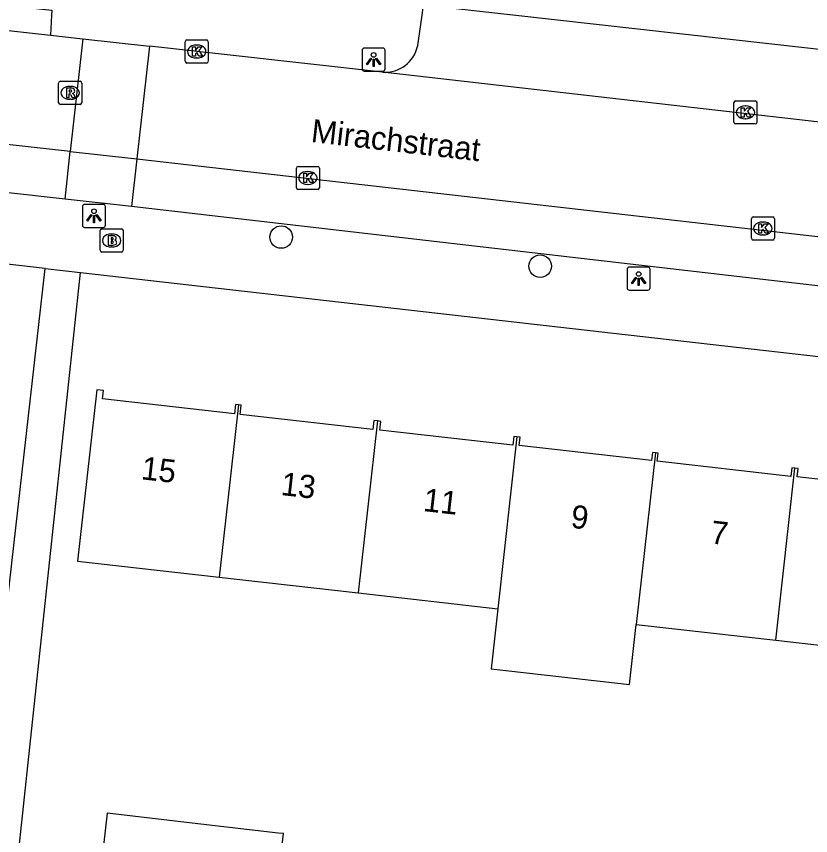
# Model space of a CAD drawing. Extents: x 161928 to 163055, y 386475 to 387428.
# Drawn here: x 162132.99 to 162167.43, y 386714.43 to 386749.95 of the extents above; entities that cross this region are included whole.
import ezdxf

# ---------------------------------------------------------------- set-up
doc = ezdxf.new("R2010")
doc.units = 0
for name, color, linetype in [('IMGEO_Boom', 7, 'Continuous'), ('IMGEO_Brandkraan', 7, 'Continuous'), ('IMGEO_Kolk', 7, 'Continuous'), ('IMGEO_Lichtpunt', 7, 'Continuous'), ('IMGEO_Openbare_ruimte_label', 7, 'Continuous'), ('IMGEO_Pand', 7, 'Continuous'), ('IMGEO_Pand_nummerreeks', 7, 'Continuous'), ('IMGEO_Parkeervlak_open', 7, 'Continuous'), ('IMGEO_Rijbaan_lokaal_open', 7, 'Continuous'), ('IMGEO_Rioolput', 7, 'Continuous'), ('IMGEO_Voetpad_open', 7, 'Continuous')]:
    doc.layers.add(name, color=color, linetype=linetype)

msp = doc.modelspace()

# ---------------------------------------------------------------- linework, layer by layer
at = {"layer": 'IMGEO_Boom'}
for centre in [(162144.474, 386740.385), (162155.701, 386739.119)]:
    msp.add_circle(centre, 0.489, dxfattribs=at)
at = {"layer": 'IMGEO_Brandkraan'}
for p, q in [((162136.621, 386739.81), (162136.621, 386740.662)), ((162136.696, 386740.736), (162137.548, 386740.736)), ((162137.109, 386740.516), (162137.134, 386740.516)), ((162137.622, 386740.662), (162137.622, 386739.81)), ((162137.132, 386739.956), (162137.107, 386739.956)), ((162137.548, 386739.736), (162136.696, 386739.736))]:
    msp.add_line(p, q, dxfattribs=at)
for points in [[(162136.621, 386739.81), (162136.621, 386740.662)], [(162136.696, 386740.736), (162137.548, 386740.736)], [(162137.622, 386740.662), (162137.622, 386739.81)], [(162136.969, 386740.436), (162136.969, 386740.036), (162137.182, 386740.036)], [(162137.2, 386740.436), (162136.969, 386740.436)], [(162137.148, 386740.355), (162137.094, 386740.355), (162137.094, 386740.279)], [(162137.094, 386740.279), (162137.147, 386740.279)], [(162137.156, 386740.203), (162137.094, 386740.203), (162137.094, 386740.122)], [(162137.094, 386740.122), (162137.156, 386740.122)], [(162137.548, 386739.736), (162136.696, 386739.736)]]:
    msp.add_lwpolyline(points, dxfattribs=at)
for centre, radius, start, end in [((162136.698, 386740.66), 0.0765, 91.552, 178.448), ((162136.698, 386740.66), 0.0765, 91.552, 178.448), ((162137.546, 386740.66), 0.0765, 1.552, 88.448), ((162137.546, 386740.66), 0.0765, 1.552, 88.448), ((162137.149, 386740.317), 0.0379, 267.8285, 90.9355), ((162137.157, 386740.162), 0.0404, 269.8759, 90.5077), ((162137.204, 386740.291), 0.145, 59.4692, 91.5367), ((162137.229, 386740.338), 0.0922, 285.5137, 58.1501), ((162137.234, 386740.146), 0.105, 301.3115, 78.989), ((162136.698, 386739.812), 0.0765, 181.552, 268.448), ((162136.698, 386739.812), 0.0765, 181.552, 268.448), ((162137.188, 386740.287), 0.251, 268.6676, 293.5347), ((162137.546, 386739.812), 0.0765, 271.552, 358.448), ((162137.546, 386739.812), 0.0765, 271.552, 358.448)]:
    msp.add_arc(centre, radius, start, end, dxfattribs=at)
for centre, major_axis, ratio, start_param, end_param in [((162137.108, 386740.236), (-0.387, 0.002), 0.722429, 4.712389, 7.853982), ((162137.133, 386740.236), (-0.39, 0.002), 0.717154, 1.570796, 4.712389)]:
    msp.add_ellipse(centre, major_axis=major_axis, ratio=ratio, start_param=start_param, end_param=end_param, dxfattribs=at)
at = {"layer": 'IMGEO_Kolk'}
for p, q in [((162140.308, 386748.005), (162140.308, 386748.857)), ((162140.383, 386748.931), (162141.235, 386748.931)), ((162140.796, 386748.711), (162140.821, 386748.711)), ((162141.309, 386748.857), (162141.309, 386748.005)), ((162141.235, 386747.931), (162140.383, 386747.931)), ((162140.819, 386748.151), (162140.794, 386748.151)), ((162164.1, 386745.365), (162164.1, 386746.217)), ((162164.175, 386746.291), (162165.027, 386746.291)), ((162165.101, 386746.217), (162165.101, 386745.365)), ((162164.588, 386746.071), (162164.613, 386746.071)), ((162164.611, 386745.511), (162164.586, 386745.511)), ((162165.027, 386745.291), (162164.175, 386745.291)), ((162145.13, 386742.524), (162145.13, 386743.376)), ((162145.205, 386743.45), (162146.057, 386743.45)), ((162146.131, 386743.376), (162146.131, 386742.524)), ((162145.618, 386743.23), (162145.643, 386743.23)), ((162145.641, 386742.67), (162145.616, 386742.67)), ((162146.057, 386742.45), (162145.205, 386742.45)), ((162164.856, 386740.33), (162164.856, 386741.182)), ((162164.931, 386741.256), (162165.783, 386741.256)), ((162165.857, 386741.182), (162165.857, 386740.33)), ((162165.344, 386741.036), (162165.369, 386741.036)), ((162165.367, 386740.476), (162165.342, 386740.476)), ((162165.783, 386740.256), (162164.931, 386740.256))]:
    msp.add_line(p, q, dxfattribs=at)
for points in [[(162140.308, 386748.005), (162140.308, 386748.857)], [(162140.383, 386748.931), (162141.235, 386748.931)], [(162140.629, 386748.631), (162140.752, 386748.631), (162140.752, 386748.48), (162140.882, 386748.631), (162141.046, 386748.631), (162140.9, 386748.48), (162141.053, 386748.231), (162140.901, 386748.231), (162140.816, 386748.395), (162140.752, 386748.328), (162140.752, 386748.231), (162140.629, 386748.231), (162140.629, 386748.631)], [(162141.309, 386748.857), (162141.309, 386748.005)], [(162141.235, 386747.931), (162140.383, 386747.931)], [(162164.1, 386745.365), (162164.1, 386746.217)], [(162164.175, 386746.291), (162165.027, 386746.291)], [(162165.101, 386746.217), (162165.101, 386745.365)], [(162164.421, 386745.991), (162164.544, 386745.991), (162164.544, 386745.84), (162164.674, 386745.991), (162164.838, 386745.991), (162164.692, 386745.84), (162164.845, 386745.591), (162164.693, 386745.591), (162164.608, 386745.755), (162164.544, 386745.688), (162164.544, 386745.591), (162164.421, 386745.591), (162164.421, 386745.991)], [(162165.027, 386745.291), (162164.175, 386745.291)], [(162145.13, 386742.524), (162145.13, 386743.376)], [(162145.205, 386743.45), (162146.057, 386743.45)], [(162146.131, 386743.376), (162146.131, 386742.524)], [(162145.451, 386743.15), (162145.574, 386743.15), (162145.574, 386742.999), (162145.704, 386743.15), (162145.868, 386743.15), (162145.722, 386742.999), (162145.875, 386742.75), (162145.723, 386742.75), (162145.638, 386742.914), (162145.574, 386742.847), (162145.574, 386742.75), (162145.451, 386742.75), (162145.451, 386743.15)], [(162146.057, 386742.45), (162145.205, 386742.45)], [(162164.856, 386740.33), (162164.856, 386741.182)], [(162164.931, 386741.256), (162165.783, 386741.256)], [(162165.857, 386741.182), (162165.857, 386740.33)], [(162165.177, 386740.956), (162165.3, 386740.956), (162165.3, 386740.805), (162165.43, 386740.956), (162165.594, 386740.956), (162165.448, 386740.805), (162165.601, 386740.556), (162165.449, 386740.556), (162165.364, 386740.72), (162165.3, 386740.653), (162165.3, 386740.556), (162165.177, 386740.556), (162165.177, 386740.956)], [(162165.783, 386740.256), (162164.931, 386740.256)]]:
    msp.add_lwpolyline(points, dxfattribs=at)
for centre, start, end in [((162140.385, 386748.855), 91.552, 178.448), ((162140.385, 386748.855), 91.552, 178.448), ((162141.233, 386748.855), 1.552, 88.448), ((162141.233, 386748.855), 1.552, 88.448), ((162140.385, 386748.007), 181.552, 268.448), ((162140.385, 386748.007), 181.552, 268.448), ((162141.233, 386748.007), 271.552, 358.448), ((162141.233, 386748.007), 271.552, 358.448), ((162164.177, 386746.215), 91.552, 178.448), ((162164.177, 386746.215), 91.552, 178.448), ((162165.025, 386746.215), 1.552, 88.448), ((162165.025, 386746.215), 1.552, 88.448), ((162164.177, 386745.367), 181.552, 268.448), ((162164.177, 386745.367), 181.552, 268.448), ((162165.025, 386745.367), 271.552, 358.448), ((162165.025, 386745.367), 271.552, 358.448), ((162145.207, 386743.374), 91.552, 178.448), ((162145.207, 386743.374), 91.552, 178.448), ((162146.055, 386743.374), 1.552, 88.448), ((162146.055, 386743.374), 1.552, 88.448), ((162145.207, 386742.526), 181.552, 268.448), ((162145.207, 386742.526), 181.552, 268.448), ((162146.055, 386742.526), 271.552, 358.448), ((162146.055, 386742.526), 271.552, 358.448), ((162164.933, 386741.18), 91.552, 178.448), ((162164.933, 386741.18), 91.552, 178.448), ((162165.781, 386741.18), 1.552, 88.448), ((162165.781, 386741.18), 1.552, 88.448), ((162164.933, 386740.332), 181.552, 268.448), ((162164.933, 386740.332), 181.552, 268.448), ((162165.781, 386740.332), 271.552, 358.448), ((162165.781, 386740.332), 271.552, 358.448)]:
    msp.add_arc(centre, 0.0765, start, end, dxfattribs=at)
for centre, major_axis, ratio, start_param, end_param in [((162140.795, 386748.431), (-0.387, 0.002), 0.722429, 4.712389, 7.853982), ((162140.82, 386748.431), (-0.39, 0.002), 0.717154, 1.570796, 4.712389), ((162164.587, 386745.791), (-0.387, 0.002), 0.722429, 4.712389, 7.853982), ((162164.612, 386745.791), (-0.39, 0.002), 0.717154, 1.570796, 4.712389), ((162145.617, 386742.95), (-0.387, 0.002), 0.722429, 4.712389, 7.853982), ((162145.642, 386742.95), (-0.39, 0.002), 0.717154, 1.570796, 4.712389), ((162165.343, 386740.756), (-0.387, 0.002), 0.722429, 4.712389, 7.853982), ((162165.368, 386740.756), (-0.39, 0.002), 0.717154, 1.570796, 4.712389)]:
    msp.add_ellipse(centre, major_axis=major_axis, ratio=ratio, start_param=start_param, end_param=end_param, dxfattribs=at)
at = {"layer": 'IMGEO_Lichtpunt'}
for p, q in [((162147.979, 386748.485), (162147.979, 386747.678)), ((162147.979, 386748.485), (162147.979, 386747.678)), ((162148.881, 386748.58), (162148.073, 386748.58)), ((162148.881, 386748.58), (162148.073, 386748.58)), ((162148.975, 386747.678), (162148.975, 386748.485)), ((162148.975, 386747.678), (162148.975, 386748.485)), ((162148.073, 386747.584), (162148.881, 386747.584)), ((162148.073, 386747.584), (162148.881, 386747.584)), ((162135.855, 386741.706), (162135.855, 386740.899)), ((162135.855, 386741.706), (162135.855, 386740.899)), ((162136.757, 386741.801), (162135.949, 386741.801)), ((162136.757, 386741.801), (162135.949, 386741.801)), ((162136.851, 386740.899), (162136.851, 386741.706)), ((162136.851, 386740.899), (162136.851, 386741.706)), ((162135.949, 386740.805), (162136.757, 386740.805)), ((162135.949, 386740.805), (162136.757, 386740.805)), ((162160.372, 386739.08), (162159.564, 386739.08)), ((162160.372, 386739.08), (162159.564, 386739.08)), ((162159.47, 386738.985), (162159.47, 386738.178)), ((162159.47, 386738.985), (162159.47, 386738.178)), ((162160.466, 386738.178), (162160.466, 386738.985)), ((162160.466, 386738.178), (162160.466, 386738.985)), ((162159.564, 386738.084), (162160.372, 386738.084)), ((162159.564, 386738.084), (162160.372, 386738.084))]:
    msp.add_line(p, q, dxfattribs=at)
for points in [[(162148.353, 386748.149), (162148.392, 386748.121), (162148.204, 386747.859), (162148.166, 386747.886), (162148.353, 386748.149)], [(162148.455, 386748.101), (162148.502, 386748.101), (162148.502, 386747.779), (162148.455, 386747.779), (162148.455, 386748.101)], [(162148.565, 386748.121), (162148.603, 386748.148), (162148.79, 386747.886), (162148.751, 386747.858), (162148.565, 386748.121)], [(162136.229, 386741.37), (162136.268, 386741.342), (162136.08, 386741.08), (162136.042, 386741.107), (162136.229, 386741.37)], [(162136.331, 386741.322), (162136.378, 386741.322), (162136.378, 386741), (162136.331, 386741), (162136.331, 386741.322)], [(162136.441, 386741.342), (162136.479, 386741.369), (162136.666, 386741.107), (162136.627, 386741.079), (162136.441, 386741.342)], [(162159.844, 386738.649), (162159.883, 386738.621), (162159.695, 386738.359), (162159.657, 386738.386), (162159.844, 386738.649)], [(162159.946, 386738.601), (162159.993, 386738.601), (162159.993, 386738.279), (162159.946, 386738.279), (162159.946, 386738.601)], [(162160.056, 386738.621), (162160.094, 386738.648), (162160.281, 386738.386), (162160.242, 386738.358), (162160.056, 386738.621)]]:
    msp.add_lwpolyline(points, dxfattribs=at)
for centre in [(162148.478, 386748.283), (162136.354, 386741.504), (162159.969, 386738.783)]:
    msp.add_circle(centre, 0.0994, dxfattribs=at)
for centre, start, end in [((162148.073, 386748.485), 90, 180), ((162148.073, 386748.485), 90, 180), ((162148.881, 386748.485), 0, 90), ((162148.881, 386748.485), 0, 90), ((162148.073, 386747.678), 180, 270), ((162148.073, 386747.678), 180, 270), ((162148.881, 386747.678), 270, 0), ((162148.881, 386747.678), 270, 360), ((162135.949, 386741.706), 90, 180), ((162135.949, 386741.706), 90, 180), ((162136.757, 386741.706), 0, 90), ((162136.757, 386741.706), 0, 90), ((162135.949, 386740.899), 180, 270), ((162135.949, 386740.899), 180, 270), ((162136.757, 386740.899), 270, 0), ((162136.757, 386740.899), 270, 360), ((162159.564, 386738.985), 90, 180), ((162159.564, 386738.985), 90, 180), ((162160.372, 386738.985), 0, 90), ((162160.372, 386738.985), 0, 90), ((162159.564, 386738.178), 180, 270), ((162159.564, 386738.178), 180, 270), ((162160.372, 386738.178), 270, 0), ((162160.372, 386738.178), 270, 360)]:
    msp.add_arc(centre, 0.0946, start, end, dxfattribs=at)
at = {"layer": 'IMGEO_Pand'}
for points in [[(162142.615, 386733.112), (162142.488, 386733.126), (162142.442, 386732.724), (162136.725, 386733.37), (162136.766, 386733.733), (162136.483, 386733.765), (162135.643, 386726.331), (162141.781, 386725.636)], [(162142.615, 386733.112), (162141.781, 386725.636)], [(162148.64, 386732.409), (162148.486, 386732.426), (162148.443, 386732.046), (162142.696, 386732.695), (162142.741, 386733.098), (162142.615, 386733.112)], [(162148.64, 386732.409), (162147.809, 386724.954)], [(162154.695, 386731.726), (162154.553, 386731.742), (162154.511, 386731.366), (162148.751, 386732.017), (162148.793, 386732.392), (162148.64, 386732.409)], [(162154.695, 386731.726), (162153.864, 386724.269)], [(162160.695, 386731.025), (162160.572, 386731.038), (162160.534, 386730.701), (162154.793, 386731.35), (162154.834, 386731.711), (162154.695, 386731.726)], [(162160.695, 386731.025), (162159.866, 386723.59)], [(162166.748, 386730.361), (162166.609, 386730.377), (162166.567, 386730.006), (162160.778, 386730.66), (162160.818, 386731.011), (162160.695, 386731.025)], [(162165.917, 386722.905), (162166.748, 386730.361)], [(162172.702, 386729.706), (162172.565, 386729.722), (162172.522, 386729.34), (162166.844, 386729.982), (162166.885, 386730.346), (162166.748, 386730.361)], [(162141.781, 386725.636), (162147.809, 386724.954)], [(162147.809, 386724.954), (162153.864, 386724.269)], [(162153.864, 386724.269), (162153.573, 386721.657), (162159.576, 386720.988), (162159.866, 386723.59)], [(162159.866, 386723.59), (162165.917, 386722.905)], [(162165.917, 386722.905), (162171.869, 386722.232)], [(162144.259, 386711.849), (162144.567, 386714.515), (162144.345, 386714.541), (162140.986, 386714.929), (162136.924, 386715.398), (162136.616, 386712.732)]]:
    msp.add_lwpolyline(points, dxfattribs=at)
at = {"layer": 'IMGEO_Parkeervlak_open'}
for points in [[(162135.098, 386742.034), (162135.328, 386744.09)], [(162138.211, 386743.77), (162137.981, 386741.712)]]:
    msp.add_lwpolyline(points, dxfattribs=at)
at = {"layer": 'IMGEO_Rijbaan_lokaal_open'}
for points in [[(162135.328, 386744.09), (162086.873, 386749.474)], [(162129.491, 386749.686), (162134.473, 386749.133)], [(162134.473, 386749.133), (162135.874, 386748.978)], [(162135.874, 386748.978), (162135.328, 386744.09)], [(162135.874, 386748.978), (162138.757, 386748.658)], [(162138.757, 386748.658), (162138.211, 386743.77)], [(162148.871, 386747.535), (162138.757, 386748.658)], [(162185.646, 386743.322), (162148.871, 386747.535)], [(162135.328, 386744.09), (162138.211, 386743.77)], [(162138.211, 386743.77), (162185.608, 386738.374)]]:
    msp.add_lwpolyline(points, dxfattribs=at)
at = {"layer": 'IMGEO_Rioolput'}
for p, q in [((162134.822, 386746.212), (162134.822, 386747.064)), ((162134.897, 386747.138), (162135.749, 386747.138)), ((162135.31, 386746.918), (162135.335, 386746.918)), ((162135.823, 386747.064), (162135.823, 386746.212)), ((162135.749, 386746.138), (162134.897, 386746.138)), ((162135.333, 386746.358), (162135.308, 386746.358))]:
    msp.add_line(p, q, dxfattribs=at)
for points in [[(162134.822, 386746.212), (162134.822, 386747.064)], [(162134.897, 386747.138), (162135.749, 386747.138)], [(162135.823, 386747.064), (162135.823, 386746.212)], [(162135.411, 386746.836), (162135.159, 386746.838), (162135.159, 386746.438)], [(162135.159, 386746.438), (162135.283, 386746.438), (162135.283, 386746.6), (162135.294, 386746.6)], [(162135.337, 386746.757), (162135.283, 386746.757), (162135.283, 386746.676)], [(162135.283, 386746.676), (162135.335, 386746.676)], [(162135.341, 386746.571), (162135.412, 386746.438), (162135.552, 386746.438), (162135.487, 386746.564)], [(162135.749, 386746.138), (162134.897, 386746.138)]]:
    msp.add_lwpolyline(points, dxfattribs=at)
for centre, radius, start, end in [((162134.899, 386747.062), 0.0765, 91.552, 178.448), ((162134.899, 386747.062), 0.0765, 91.552, 178.448), ((162135.747, 386747.062), 0.0765, 1.552, 88.448), ((162135.747, 386747.062), 0.0765, 1.552, 88.448), ((162135.293, 386746.547), 0.0533, 26.0293, 88.6989), ((162135.319, 386746.865), 0.19, 274.7715, 282.9687), ((162135.343, 386746.661), 0.0964, 77.0061, 93.1865), ((162135.357, 386746.718), 0.0378, 276.6634, 79.6772), ((162135.41, 386746.726), 0.109, 350.3612, 89.416), ((162135.408, 386746.726), 0.112, 277.5842, 350.9817), ((162135.392, 386746.511), 0.108, 29.5134, 73.7905), ((162134.899, 386746.214), 0.0765, 181.552, 268.448), ((162134.899, 386746.214), 0.0765, 181.552, 268.448), ((162135.747, 386746.214), 0.0765, 271.552, 358.448), ((162135.747, 386746.214), 0.0765, 271.552, 358.448)]:
    msp.add_arc(centre, radius, start, end, dxfattribs=at)
for centre, major_axis, ratio, start_param, end_param in [((162135.309, 386746.638), (-0.387, 0.002), 0.722429, 4.712389, 7.853982), ((162135.334, 386746.638), (-0.39, 0.002), 0.717154, 1.570796, 4.712389)]:
    msp.add_ellipse(centre, major_axis=major_axis, ratio=ratio, start_param=start_param, end_param=end_param, dxfattribs=at)
at = {"layer": 'IMGEO_Voetpad_open'}
for points in [[(162129.491, 386749.686), (162129.532, 386750), (162129.629, 386750.754), (162134.53, 386750.22), (162134.518, 386750), (162134.473, 386749.133)], [(162150.631, 386750.435), (162150.57, 386750), (162150.388, 386748.693)], [(162183.946, 386746.708), (162154.519, 386750), (162150.631, 386750.435)], [(162135.098, 386742.034), (162089.818, 386747.087)], [(162134.239, 386739.027), (162084.608, 386744.686)], [(162137.981, 386741.712), (162135.098, 386742.034)], [(162181.528, 386736.664), (162179.849, 386736.862), (162137.981, 386741.712)], [(162131.951, 386718.964), (162134.239, 386739.027)], [(162133.024, 386713.116), (162135.777, 386738.852)], [(162134.239, 386739.027), (162135.777, 386738.852)], [(162135.777, 386738.852), (162183.261, 386733.438), (162185.616, 386733.179)]]:
    msp.add_lwpolyline(points, dxfattribs=at)
msp.add_arc((162148.975, 386748.972), 1.441, 265.8784, 348.8341, dxfattribs=at)

# ---------------------------------------------------------------- texts
at = {"layer": 'IMGEO_Openbare_ruimte_label'}
msp.add_text('Mirachstraat', height=1, rotation=353.4509, dxfattribs=at).set_placement((162145.735, 386744.511))
at = {"layer": 'IMGEO_Pand_nummerreeks'}
for s, rotation, p in [('15', 353.5709, (162138.372, 386729.884)), ('13', 353.5709, (162144.428, 386729.202)), ('11', 353.5709, (162150.597, 386728.506)), ('9', 353.5714, (162156.998, 386727.785)), ('7', 353.5709, (162163.053, 386727.102))]:
    msp.add_text(s, height=1, rotation=rotation, dxfattribs=at).set_placement(p)

doc.saveas('drawing.dxf')
